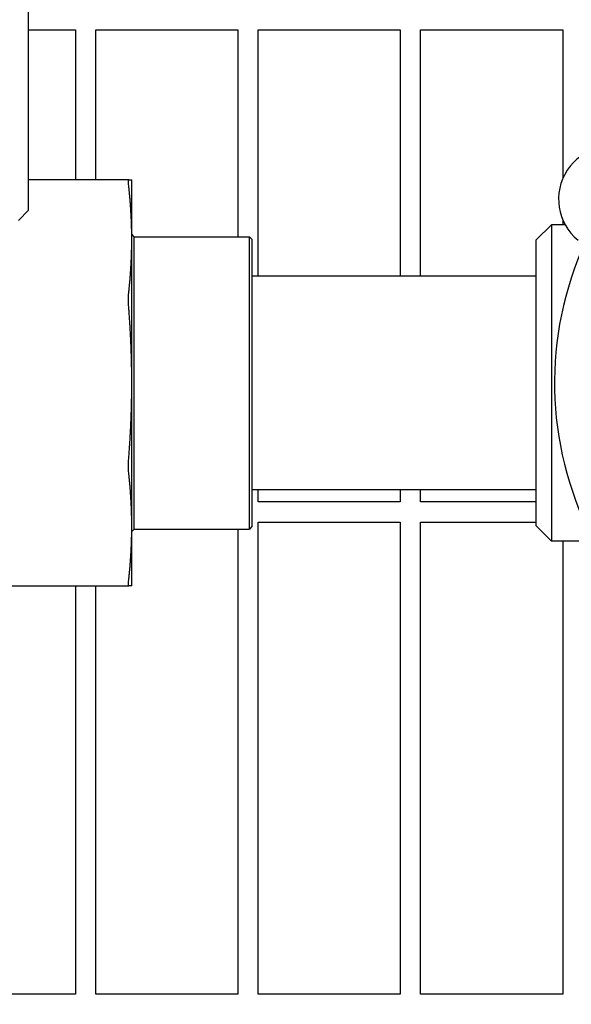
# Model space of a CAD drawing. Header units: inches. Extents: x 24 to 1128, y -94 to 748.
# Tile 553 of 573: x 744.06 to 747.45, y 554.84 to 560.9. Entities that reach past the tile are written whole.
import ezdxf

# ---------------------------------------------------------------- set-up
doc = ezdxf.new("R2010")
doc.units = ezdxf.units.IN
doc.header["$LTSCALE"] = 32
doc.header["$MEASUREMENT"] = 0
doc.layers.add('Dimension (ANSI)', color=7, linetype='Continuous', lineweight=25)
doc.layers.add('Visible (ANSI)', color=7, linetype='Continuous', lineweight=30)
doc.styles.add('Note Text (ANSI)', font='tahoma.ttf')
doc.dimstyles.new('Architectural (ANSI)', dxfattribs={"dimscale": 32, "dimtxt": 0.125, "dimasz": 0.098425, "dimexe": 0.125, "dimexo": 0.0625, "dimgap": 0.031496, "dimtad": 0, "dimtih": 1, "dimtoh": 1, "dimdec": 4, "dimrnd": 1e-08, "dimzin": 3, "dimdsep": 46, "dimlunit": 4, "dimtxsty": 'Note Text (ANSI)', "dimcen": 0.09, "dimdle": 0.393701, "dimclrd": 256, "dimclre": 256, "dimclrt": 256, "dimadec": 0, "dimazin": 3, "dimtfac": 0.96, "dimtofl": 0, "dimtmove": 0, "dimatfit": 3, "dimfxl": 1, "dimfrac": 2, "dimtolj": 1, "dimtzin": 12, "dimlwd": -1, "dimlwe": -1, "dimarcsym": 0})

# ---------------------------------------------------------------- blocks, each defined once
blk = doc.blocks.new('*D17')
at = {"layer": 'Defpoints', "color": 0, "transparency": 16777216}
for p in [(730.3834, 595.849), (730.3834, 463.849), (818.5852, 463.849)]:
    blk.add_point(p, dxfattribs=at)
at = {"layer": 'Dimension (ANSI)', "transparency": 16777216}
for p, q in [((732.3834, 595.849), (822.5852, 595.849)), ((818.5852, 592.6994), (818.5852, 532.9388)), ((818.5852, 466.9986), (818.5852, 526.7592)), ((732.3834, 463.849), (822.5852, 463.849))]:
    blk.add_line(p, q, dxfattribs=at)
for points in [[(818.0603, 592.6994), (819.1102, 592.6994), (818.5852, 595.849)], [(818.0603, 466.9986), (819.1102, 466.9986), (818.5852, 463.849)]]:
    blk.add_solid(points, dxfattribs=at)
at = {"layer": 'Dimension (ANSI)', "transparency": 16777216, "insert": (811.8532, 531.9309), "char_height": 4, "attachment_point": 1, "style": 'Note Text (ANSI)'}
blk.add_mtext('\\A1;11\'-0"', dxfattribs=at)

msp = doc.modelspace()

# ---------------------------------------------------------------- linework, layer by layer
at = {"layer": 'Visible (ANSI)'}
for p, q in [((744.11177, 559.72401), (744.11177, 579.59893)), ((744.11177, 560.83527), (744.40089, 560.83527)), ((744.40089, 560.83527), (744.40089, 559.91152)), ((744.52589, 559.91152), (744.52589, 560.83527)), ((744.52589, 560.83527), (745.40089, 560.83527)), ((745.40089, 560.83527), (745.40089, 559.56152)), ((745.52589, 559.31902), (745.52589, 560.83527)), ((745.52589, 560.83527), (746.40089, 560.83527)), ((746.40089, 560.83527), (746.40089, 559.31902)), ((746.52589, 559.31902), (746.52589, 560.83527)), ((746.52589, 560.83527), (747.40089, 560.83527)), ((747.40089, 560.83527), (747.40089, 559.91902)), ((744.72886, 559.91152), (744.11177, 559.91152)), ((744.74749, 559.5454), (744.74749, 559.91152)), ((744.11177, 559.72401), (744.04927, 559.66151)), ((747.23749, 559.54152), (747.33124, 559.63527)), ((747.33124, 559.63527), (747.33124, 557.68777)), ((747.41594, 559.63527), (747.33124, 559.63527)), ((747.40089, 559.66622), (747.40089, 559.63527)), ((744.76249, 559.56152), (744.74749, 559.57652)), ((744.74749, 558.66152), (744.74749, 559.5454)), ((744.76249, 557.76152), (744.76249, 559.56152)), ((744.76249, 559.56152), (745.47186, 559.56152)), ((745.47186, 557.76152), (745.47186, 559.56152)), ((745.48749, 559.54589), (745.47186, 559.56152)), ((745.48749, 559.54589), (745.48749, 557.77714)), ((747.23749, 557.78152), (747.23749, 559.54152)), ((747.23749, 559.31902), (745.48749, 559.31902)), ((744.74749, 557.77763), (744.74749, 558.66152)), ((747.23749, 558.00402), (745.48749, 558.00402)), ((745.52589, 557.92902), (745.52589, 558.00402)), ((746.40089, 558.00402), (746.40089, 557.92902)), ((746.52589, 557.92902), (746.52589, 558.00402)), ((746.40089, 557.92902), (745.52589, 557.92902)), ((747.23749, 557.92902), (746.52589, 557.92902)), ((744.74749, 557.41152), (744.74749, 557.77763)), ((744.76249, 557.76152), (744.74749, 557.74652)), ((744.76249, 557.76152), (745.47186, 557.76152)), ((745.40089, 557.76152), (745.40089, 554.89777)), ((745.48749, 557.77714), (745.47186, 557.76152)), ((745.52589, 554.89777), (745.52589, 557.80402)), ((745.52589, 557.80402), (746.40089, 557.80402)), ((746.40089, 557.80402), (746.40089, 554.89777)), ((746.52589, 554.89777), (746.52589, 557.80402)), ((746.52589, 557.80402), (747.23749, 557.80402)), ((747.23749, 557.78152), (747.33124, 557.68777)), ((747.59265, 557.68777), (747.33124, 557.68777)), ((747.40089, 557.68777), (747.40089, 554.89777)), ((743.79112, 557.41152), (744.72886, 557.41152)), ((744.40089, 557.41152), (744.40089, 554.89777)), ((744.52589, 554.89777), (744.52589, 557.41152)), ((744.40089, 554.89777), (743.52589, 554.89777)), ((745.40089, 554.89777), (744.52589, 554.89777)), ((746.40089, 554.89777), (745.52589, 554.89777)), ((747.40089, 554.89777), (746.52589, 554.89777))]:
    msp.add_line(p, q, dxfattribs=at)
for centre, radius, start, end in [((747.70031, 559.79262), 0.325, 62.661127, 230.822474), ((749.42499, 558.66152), 2.075, 156.999652, 208.483949)]:
    msp.add_arc(centre, radius, start, end, dxfattribs=at)
for points, knots in [([(744.72886, 559.8749), (744.72757, 559.88666), (744.72694, 559.89596), (744.72694, 559.90804), (744.72757, 559.91152), (744.72886, 559.91152)], [1.29972856, 1.29972856, 1.29972856, 1.29972856, 1.42007803, 1.42007803, 1.54042751, 1.54042751, 1.54042751, 1.54042751]), ([(744.72886, 559.12751), (744.72757, 559.14413), (744.72694, 559.16075), (744.72694, 559.18993), (744.72757, 559.20414), (744.72886, 559.21589)], [1.29972856, 1.29972856, 1.29972856, 1.29972856, 1.42007803, 1.42007803, 1.54042751, 1.54042751, 1.54042751, 1.54042751]), ([(744.72886, 558.10714), (744.72757, 558.11889), (744.72694, 558.1331), (744.72694, 558.16228), (744.72757, 558.1789), (744.72886, 558.19552)], [0.39703999, 0.39703999, 0.39703999, 0.39703999, 0.51738947, 0.51738947, 0.63773894, 0.63773894, 0.63773894, 0.63773894]), ([(744.72886, 557.41152), (744.72757, 557.41152), (744.72694, 557.41499), (744.72694, 557.42707), (744.72757, 557.43637), (744.72886, 557.44813)], [1.29972856, 1.29972856, 1.29972856, 1.29972856, 1.42007803, 1.42007803, 1.54042751, 1.54042751, 1.54042751, 1.54042751])]:
    msp.add_open_spline(points, degree=3, knots=knots, dxfattribs=at)
for points, weights in [([(744.72886, 559.91152), (744.74749, 559.91152), (744.74749, 559.91152)], [1.07707509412, 1.05512060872, 1]), ([(744.74749, 559.5454), (744.74749, 559.70479), (744.72886, 559.8749)], [1, 1.05512060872, 1.07707509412]), ([(744.72886, 559.21589), (744.74749, 559.386), (744.74749, 559.5454)], [1.07707509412, 1.05512060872, 1]), ([(744.74749, 558.66152), (744.74749, 558.88693), (744.72886, 559.12751)], [1, 1.05512060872, 1.07707509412]), ([(744.72886, 558.19552), (744.74749, 558.4361), (744.74749, 558.66152)], [1.07707509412, 1.05512060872, 1]), ([(744.74749, 557.77763), (744.74749, 557.93703), (744.72886, 558.10714)], [1, 1.05512060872, 1.07707509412]), ([(744.72886, 557.44813), (744.74749, 557.61824), (744.74749, 557.77763)], [1.07707509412, 1.05512060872, 1]), ([(744.74749, 557.41152), (744.74749, 557.41152), (744.72886, 557.41152)], [1, 1.05512060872, 1.07707509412])]:
    msp.add_rational_spline(points, weights, degree=2, dxfattribs=at)

# ---------------------------------------------------------------- dimensions: what is measured, and where the dimension line sits
at = {"layer": 'Dimension (ANSI)'}
dim = msp.add_linear_dim(base=(818.58524, 463.84902), p1=(730.38339, 595.84902), p2=(730.38339, 463.84902), angle=90, dimstyle='Architectural (ANSI)', override={"dimgap": 0.031496, "dimdec": 4, "dimlfac": 1, "dimtol": 0, "dimlim": 0, "dimtp": 0, "dimtm": 0, "dimtdec": 2, "dimatfit": 1}, dxfattribs=at)
dim.commit()
dim.dimension.update_dxf_attribs({"geometry": '*D17', "text_midpoint": (818.58524, 529.84902), "dimtype": 160})

doc.saveas('drawing.dxf')
